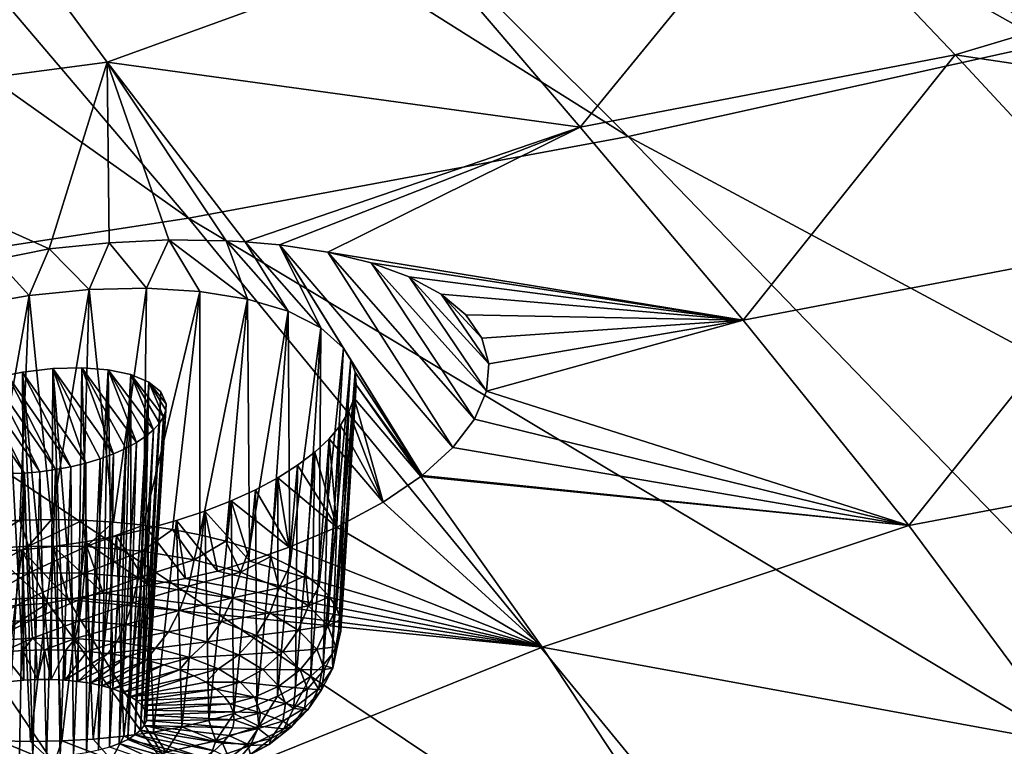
# Model space of a CAD drawing. Header units: metres. Extents: x -90 to 304, y -90 to 74.
# Tile 401 of 570: x 253.06 to 257.76, y 9.24 to 12.71. Entities that reach past the tile are written whole.
import ezdxf

# ---------------------------------------------------------------- set-up
doc = ezdxf.new("R2010")
doc.units = ezdxf.units.M
doc.layers.add('solid_21662050_350', color=7, linetype='CONTINUOUS')

msp = doc.modelspace()

# ---------------------------------------------------------------- linework, layer by layer
at = {"layer": 'solid_21662050_350'}
for points in [[(253.886826, 16.114904, 203.495255), (252.34996, 15.760804, 204.479797), (257.97229, 12.600593, 209.167343)], [(253.886826, 16.114904, 203.495255), (257.97229, 12.600593, 209.167343), (259.869965, 13.095754, 207.790588)], [(252.34996, 15.760804, 204.479797), (250.73468, 15.449389, 205.345795), (255.967346, 12.15664, 210.401871)], [(252.34996, 15.760804, 204.479797), (255.967346, 12.15664, 210.401871), (257.97229, 12.600593, 209.167343)], [(250.73468, 15.449389, 205.345795), (249.0513, 15.182641, 206.087708), (253.867126, 11.766549, 211.486786)], [(250.73468, 15.449389, 205.345795), (253.867126, 11.766549, 211.486786), (255.967346, 12.15664, 210.401871)], [(249.0513, 15.182641, 206.087708), (251.684235, 11.43265, 212.415634), (253.867126, 11.766549, 211.486786)], [(255.737411, 12.200445, 141.045944), (255.000168, 13.063141, 138.802139), (256.718719, 13.399157, 138.809601)], [(255.737411, 12.200445, 141.045944), (256.718719, 13.399157, 138.809601), (257.528564, 12.545456, 141.010818)], [(257.528564, 12.545456, 141.010818), (256.718719, 13.399157, 138.809601), (259.197968, 13.046547, 140.668777)], [(251.732727, 12.279806, 139.36142), (252.881195, 13.315686, 137.283539), (253.479462, 12.510423, 139.462677)], [(253.479462, 12.510423, 139.462677), (252.881195, 13.315686, 137.283539), (255.000168, 13.063141, 138.802139)], [(253.479462, 12.510423, 139.462677), (255.000168, 13.063141, 138.802139), (255.737411, 12.200445, 141.045944)], [(257.528564, 12.545456, 141.010818), (259.197968, 13.046547, 140.668777), (260.100494, 12.161106, 142.860413)], [(257.97229, 12.600593, 209.167343), (255.967346, 12.15664, 210.401871), (262.228973, 8.797293, 214.491684)], [(253.202591, 11.619217, 141.441406), (251.732727, 12.279806, 139.36142), (253.479462, 12.510423, 139.462677)], [(253.488953, 11.648606, 141.471252), (253.202591, 11.619217, 141.441406), (253.479462, 12.510423, 139.462677)], [(254.137848, 11.653613, 141.68457), (253.479462, 12.510423, 139.462677), (255.737411, 12.200445, 141.045944)], [(254.046829, 11.658602, 141.641449), (253.479462, 12.510423, 139.462677), (254.137848, 11.653613, 141.68457)], [(253.773087, 11.661889, 141.538757), (253.488953, 11.648606, 141.471252), (253.479462, 12.510423, 139.462677)], [(254.046829, 11.658602, 141.641449), (253.773087, 11.661889, 141.538757), (253.479462, 12.510423, 139.462677)], [(256.516327, 11.279818, 143.346588), (255.737411, 12.200445, 141.045944), (257.528564, 12.545456, 141.010818)], [(256.516327, 11.279818, 143.346588), (257.528564, 12.545456, 141.010818), (258.376099, 11.634546, 143.270676)], [(258.376099, 11.634546, 143.270676), (257.528564, 12.545456, 141.010818), (260.100494, 12.161106, 142.860413)], [(253.202591, 11.619217, 141.441406), (252.949051, 11.56941, 141.471588), (251.732727, 12.279806, 139.36142)], [(254.302231, 11.638961, 141.775299), (254.137848, 11.653613, 141.68457), (255.737411, 12.200445, 141.045944)], [(254.532928, 11.603751, 141.935638), (254.302231, 11.638961, 141.775299), (255.737411, 12.200445, 141.045944)], [(254.532928, 11.603751, 141.935638), (255.737411, 12.200445, 141.045944), (256.516327, 11.279818, 143.346588)], [(255.967346, 12.15664, 210.401871), (253.867126, 11.766549, 211.486786), (259.744659, 8.252371, 216.006927)], [(255.967346, 12.15664, 210.401871), (259.744659, 8.252371, 216.006927), (262.228973, 8.797293, 214.491684)], [(253.867126, 11.766549, 211.486786), (251.684235, 11.43265, 212.415634), (257.144318, 7.773628, 217.338348)], [(253.867126, 11.766549, 211.486786), (257.144318, 7.773628, 217.338348), (259.744659, 8.252371, 216.006927)], [(253.666855, 11.431891, 142.028763), (253.488953, 11.648606, 141.471252), (253.773087, 11.661889, 141.538757)], [(253.921707, 11.416192, 142.150131), (253.666855, 11.431891, 142.028763), (253.773087, 11.661889, 141.538757)], [(254.148911, 11.37916, 142.310638), (253.773087, 11.661889, 141.538757), (254.046829, 11.658602, 141.641449)], [(253.921707, 11.416192, 142.150131), (253.773087, 11.661889, 141.538757), (254.148911, 11.37916, 142.310638)], [(253.106018, 11.39733, 141.922241), (252.949051, 11.56941, 141.471588), (253.202591, 11.619217, 141.441406)], [(253.106018, 11.39733, 141.922241), (253.202591, 11.619217, 141.441406), (253.393417, 11.425713, 141.951721)], [(253.393417, 11.425713, 141.951721), (253.202591, 11.619217, 141.441406), (253.488953, 11.648606, 141.471252)], [(253.393417, 11.425713, 141.951721), (253.488953, 11.648606, 141.471252), (253.666855, 11.431891, 142.028763)], [(254.343185, 11.321374, 142.506439), (254.046829, 11.658602, 141.641449), (254.137848, 11.653613, 141.68457)], [(254.148911, 11.37916, 142.310638), (254.046829, 11.658602, 141.641449), (254.343185, 11.321374, 142.506439)], [(254.498657, 11.243313, 142.733932), (254.137848, 11.653613, 141.68457), (254.302231, 11.638961, 141.775299)], [(254.343185, 11.321374, 142.506439), (254.137848, 11.653613, 141.68457), (254.498657, 11.243313, 142.733932)], [(255.129593, 10.670822, 144.21077), (254.302231, 11.638961, 141.775299), (254.532928, 11.603751, 141.935638)], [(254.983673, 10.537791, 144.457779), (254.302231, 11.638961, 141.775299), (255.129593, 10.670822, 144.21077)], [(254.643112, 11.09035, 143.123962), (254.302231, 11.638961, 141.775299), (254.983673, 10.537791, 144.457779)], [(254.608215, 11.145733, 142.988785), (254.302231, 11.638961, 141.775299), (254.643112, 11.09035, 143.123962)], [(254.498657, 11.243313, 142.733932), (254.302231, 11.638961, 141.775299), (254.608215, 11.145733, 142.988785)], [(257.307343, 10.298763, 145.712814), (256.516327, 11.279818, 143.346588), (258.376099, 11.634546, 143.270676)], [(257.307343, 10.298763, 145.712814), (258.376099, 11.634546, 143.270676), (259.232422, 10.663873, 145.597839)], [(252.814026, 11.346579, 141.944733), (252.949051, 11.56941, 141.471588), (253.106018, 11.39733, 141.922241)], [(254.740005, 11.552729, 142.122818), (254.532928, 11.603751, 141.935638), (256.516327, 11.279818, 143.346588)], [(255.23259, 10.806422, 143.945389), (254.532928, 11.603751, 141.935638), (254.740005, 11.552729, 142.122818)], [(255.129593, 10.670822, 144.21077), (254.532928, 11.603751, 141.935638), (255.23259, 10.806422, 143.945389)], [(254.921844, 11.485688, 142.336227), (254.740005, 11.552729, 142.122818), (256.516327, 11.279818, 143.346588)], [(255.290283, 10.940434, 143.669266), (254.740005, 11.552729, 142.122818), (254.921844, 11.485688, 142.336227)], [(255.23259, 10.806422, 143.945389), (254.740005, 11.552729, 142.122818), (255.290283, 10.940434, 143.669266)], [(255.073196, 11.403143, 142.572617), (254.921844, 11.485688, 142.336227), (256.516327, 11.279818, 143.346588)], [(255.302139, 11.07043, 143.386856), (254.921844, 11.485688, 142.336227), (255.073196, 11.403143, 142.572617)], [(255.290283, 10.940434, 143.669266), (254.921844, 11.485688, 142.336227), (255.302139, 11.07043, 143.386856)], [(251.684235, 11.43265, 212.415634), (249.431732, 11.156934, 213.182861), (254.443253, 7.363879, 218.478119)], [(251.684235, 11.43265, 212.415634), (254.443253, 7.363879, 218.478119), (257.144318, 7.773628, 217.338348)], [(253.393417, 11.425713, 141.951721), (253.666855, 11.431891, 142.028763), (253.509155, 10.315209, 141.621536)], [(253.666855, 11.431891, 142.028763), (253.652664, 10.300604, 141.662918), (253.509155, 10.315209, 141.621536)], [(253.921707, 11.416192, 142.150131), (253.652664, 10.300604, 141.662918), (253.666855, 11.431891, 142.028763)], [(252.814026, 11.346579, 141.944733), (253.106018, 11.39733, 141.922241), (252.913391, 10.316243, 141.599686)], [(253.106018, 11.39733, 141.922241), (253.062332, 10.324662, 141.583328), (252.913391, 10.316243, 141.599686)], [(253.106018, 11.39733, 141.922241), (253.212357, 10.327305, 141.581528), (253.062332, 10.324662, 141.583328)], [(253.106018, 11.39733, 141.922241), (253.393417, 11.425713, 141.951721), (253.212357, 10.327305, 141.581528)], [(253.393417, 11.425713, 141.951721), (253.361847, 10.324142, 141.594315), (253.212357, 10.327305, 141.581528)], [(253.393417, 11.425713, 141.951721), (253.509155, 10.315209, 141.621536), (253.361847, 10.324142, 141.594315)], [(253.921707, 11.416192, 142.150131), (253.790802, 10.280485, 141.717987), (253.652664, 10.300604, 141.662918)], [(253.921707, 11.416192, 142.150131), (253.922058, 10.255075, 141.786148), (253.790802, 10.280485, 141.717987)], [(253.921707, 11.416192, 142.150131), (254.148911, 11.37916, 142.310638), (253.922058, 10.255075, 141.786148)], [(254.148911, 11.37916, 142.310638), (254.044983, 10.22465, 141.866653), (253.922058, 10.255075, 141.786148)], [(254.148911, 11.37916, 142.310638), (254.158249, 10.189545, 141.958633), (254.044983, 10.22465, 141.866653)], [(254.148911, 11.37916, 142.310638), (254.343185, 11.321374, 142.506439), (254.158249, 10.189545, 141.958633)], [(255.190887, 11.304762, 142.831436), (255.073196, 11.403143, 142.572617), (256.516327, 11.279818, 143.346588)], [(255.268463, 11.193055, 143.10495), (255.073196, 11.403143, 142.572617), (255.190887, 11.304762, 142.831436)], [(255.302139, 11.07043, 143.386856), (255.073196, 11.403143, 142.572617), (255.268463, 11.193055, 143.10495)], [(254.343185, 11.321374, 142.506439), (254.26062, 10.150145, 142.06105), (254.158249, 10.189545, 141.958633)], [(254.343185, 11.321374, 142.506439), (254.350937, 10.106879, 142.172806), (254.26062, 10.150145, 142.06105)], [(254.343185, 11.321374, 142.506439), (254.498657, 11.243313, 142.733932), (254.350937, 10.106879, 142.172806)], [(255.268463, 11.193055, 143.10495), (255.190887, 11.304762, 142.831436), (256.516327, 11.279818, 143.346588)], [(254.498657, 11.243313, 142.733932), (254.428253, 10.060224, 142.292664), (254.350937, 10.106879, 142.172806)], [(254.498657, 11.243313, 142.733932), (254.491699, 10.01069, 142.419312), (254.428253, 10.060224, 142.292664)], [(254.498657, 11.243313, 142.733932), (254.608215, 11.145733, 142.988785), (254.491699, 10.01069, 142.419312)], [(255.302139, 11.07043, 143.386856), (255.268463, 11.193055, 143.10495), (256.516327, 11.279818, 143.346588)], [(255.290283, 10.940434, 143.669266), (256.516327, 11.279818, 143.346588), (257.307343, 10.298763, 145.712814)], [(255.290283, 10.940434, 143.669266), (255.302139, 11.07043, 143.386856), (256.516327, 11.279818, 143.346588)], [(249.431732, 11.156934, 213.182861), (251.657394, 7.025534, 219.419571), (254.443253, 7.363879, 218.478119)], [(254.608215, 11.145733, 142.988785), (254.540573, 9.958819, 142.551376), (254.491699, 10.01069, 142.419312)], [(254.608215, 11.145733, 142.988785), (254.643112, 11.09035, 143.123962), (254.540573, 9.958819, 142.551376)], [(253.21991, 11.04891, 142.759537), (253.338882, 9.554564, 142.310562), (253.357681, 11.052392, 142.794952)], [(253.21991, 11.04891, 142.759537), (253.357681, 11.052392, 142.794952), (253.509384, 10.641051, 143.775864)], [(253.357681, 11.052392, 142.794952), (253.338882, 9.554564, 142.310562), (253.398758, 9.545502, 142.335297)], [(253.483597, 11.042257, 142.857834), (253.357681, 11.052392, 142.794952), (253.398758, 9.545502, 142.335297)], [(253.619186, 10.695013, 143.687164), (253.357681, 11.052392, 142.794952), (253.483597, 11.042257, 142.857834)], [(253.56749, 10.667005, 143.734741), (253.357681, 11.052392, 142.794952), (253.619186, 10.695013, 143.687164)], [(253.509384, 10.641051, 143.775864), (253.357681, 11.052392, 142.794952), (253.56749, 10.667005, 143.734741)], [(254.643112, 11.09035, 143.123962), (254.574356, 9.905181, 142.687393), (254.540573, 9.958819, 142.551376)], [(254.643112, 11.09035, 143.123962), (254.663406, 11.03159, 143.261642), (254.574356, 9.905181, 142.687393)], [(254.643112, 11.09035, 143.123962), (254.983673, 10.537791, 144.457779), (254.663406, 11.03159, 143.261642)], [(253.002426, 11.017348, 142.763992), (253.232269, 10.565617, 143.86412), (252.931717, 11.000019, 142.781906)], [(253.074982, 11.031386, 142.754364), (253.002426, 11.017348, 142.763992), (253.081055, 9.560019, 142.288513)], [(253.074982, 11.031386, 142.754364), (253.306076, 10.579567, 143.854324), (253.002426, 11.017348, 142.763992)], [(253.002426, 11.017348, 142.763992), (253.017548, 9.553567, 142.302689), (253.081055, 9.560019, 142.288513)], [(253.002426, 11.017348, 142.763992), (253.306076, 10.579567, 143.854324), (253.232269, 10.565617, 143.86412)], [(253.21991, 11.04891, 142.759537), (253.074982, 11.031386, 142.754364), (253.211456, 9.563578, 142.283783)], [(253.21991, 11.04891, 142.759537), (253.37767, 10.596992, 143.836121), (253.074982, 11.031386, 142.754364)], [(253.074982, 11.031386, 142.754364), (253.081055, 9.560019, 142.288513), (253.146088, 9.563375, 142.282181)], [(253.074982, 11.031386, 142.754364), (253.146088, 9.563375, 142.282181), (253.211456, 9.563578, 142.283783)], [(253.074982, 11.031386, 142.754364), (253.37767, 10.596992, 143.836121), (253.306076, 10.579567, 143.854324)], [(253.21991, 11.04891, 142.759537), (253.211456, 9.563578, 142.283783), (253.276093, 9.560624, 142.293304)], [(253.21991, 11.04891, 142.759537), (253.276093, 9.560624, 142.293304), (253.338882, 9.554564, 142.310562)], [(253.21991, 11.04891, 142.759537), (253.509384, 10.641051, 143.775864), (253.44577, 10.617588, 143.80983)], [(253.21991, 11.04891, 142.759537), (253.44577, 10.617588, 143.80983), (253.37767, 10.596992, 143.836121)], [(253.483597, 11.042257, 142.857834), (253.398758, 9.545502, 142.335297), (253.454681, 9.533591, 142.367065)], [(253.483597, 11.042257, 142.857834), (253.454681, 9.533591, 142.367065), (253.505676, 9.519041, 142.405319)], [(253.591568, 11.019103, 142.944656), (253.483597, 11.042257, 142.857834), (253.505676, 9.519041, 142.405319)], [(253.700394, 10.755432, 143.575577), (253.483597, 11.042257, 142.857834), (253.591568, 11.019103, 142.944656)], [(253.663727, 10.724654, 143.633804), (253.483597, 11.042257, 142.857834), (253.700394, 10.755432, 143.575577)], [(253.619186, 10.695013, 143.687164), (253.483597, 11.042257, 142.857834), (253.663727, 10.724654, 143.633804)], [(253.591568, 11.019103, 142.944656), (253.505676, 9.519041, 142.405319), (253.550919, 9.50209, 142.449417)], [(253.591568, 11.019103, 142.944656), (253.550919, 9.50209, 142.449417), (253.5896, 9.483038, 142.498596)], [(253.677094, 10.983591, 143.052277), (253.591568, 11.019103, 142.944656), (253.5896, 9.483038, 142.498596)], [(253.748184, 10.818443, 143.448074), (253.591568, 11.019103, 142.944656), (253.677094, 10.983591, 143.052277)], [(253.728683, 10.786859, 143.513336), (253.591568, 11.019103, 142.944656), (253.748184, 10.818443, 143.448074)], [(253.700394, 10.755432, 143.575577), (253.591568, 11.019103, 142.944656), (253.728683, 10.786859, 143.513336)], [(254.663406, 11.03159, 143.261642), (254.592682, 9.850362, 142.825882), (254.574356, 9.905181, 142.687393)], [(254.663406, 11.03159, 143.261642), (254.66864, 10.970249, 143.399979), (254.592682, 9.850362, 142.825882)], [(254.663406, 11.03159, 143.261642), (254.983673, 10.537791, 144.457779), (254.66864, 10.970249, 143.399979)], [(252.864288, 10.979714, 142.807816), (253.084335, 10.548949, 143.858505), (252.801285, 10.956769, 142.841293)], [(252.801285, 10.956769, 142.841293), (253.084335, 10.548949, 143.858505), (252.943848, 10.547194, 143.821487)], [(252.931717, 11.000019, 142.781906), (253.157837, 10.555383, 143.865448), (252.864288, 10.979714, 142.807816)], [(252.864288, 10.979714, 142.807816), (253.157837, 10.555383, 143.865448), (253.084335, 10.548949, 143.858505)], [(252.931717, 11.000019, 142.781906), (253.232269, 10.565617, 143.86412), (253.157837, 10.555383, 143.865448)], [(253.677094, 10.983591, 143.052277), (253.5896, 9.483038, 142.498596), (253.621063, 9.462208, 142.552017)], [(253.677094, 10.983591, 143.052277), (253.621063, 9.462208, 142.552017), (253.644775, 9.439955, 142.608749)], [(253.735092, 10.936529, 143.177124), (253.677094, 10.983591, 143.052277), (253.644775, 9.439955, 142.608749)], [(253.759872, 10.880123, 143.312424), (253.677094, 10.983591, 143.052277), (253.735092, 10.936529, 143.177124)], [(253.758621, 10.849689, 143.380768), (253.677094, 10.983591, 143.052277), (253.759872, 10.880123, 143.312424)], [(253.748184, 10.818443, 143.448074), (253.677094, 10.983591, 143.052277), (253.758621, 10.849689, 143.380768)], [(254.66864, 10.970249, 143.399979), (254.595322, 9.794963, 142.965332), (254.592682, 9.850362, 142.825882)], [(254.66864, 10.970249, 143.399979), (254.658722, 10.907043, 143.53743), (254.595322, 9.794963, 142.965332)], [(254.66864, 10.970249, 143.399979), (254.977081, 10.532655, 144.467041), (254.658722, 10.907043, 143.53743)], [(254.66864, 10.970249, 143.399979), (254.983673, 10.537791, 144.457779), (254.977081, 10.532655, 144.467041)], [(253.735092, 10.936529, 143.177124), (253.644775, 9.439955, 142.608749), (253.660339, 9.416662, 142.667847)], [(253.759872, 10.880123, 143.312424), (253.735092, 10.936529, 143.177124), (253.660339, 9.416662, 142.667847)], [(255.23259, 10.806422, 143.945389), (255.290283, 10.940434, 143.669266), (257.307343, 10.298763, 145.712814)], [(253.759872, 10.880123, 143.312424), (253.660339, 9.416662, 142.667847), (253.667465, 9.392718, 142.728317)], [(253.758621, 10.849689, 143.380768), (253.759872, 10.880123, 143.312424), (253.667465, 9.392718, 142.728317)], [(254.658722, 10.907043, 143.53743), (254.582275, 9.739592, 143.104187), (254.595322, 9.794963, 142.965332)], [(254.658722, 10.907043, 143.53743), (254.633667, 10.842607, 143.672729), (254.582275, 9.739592, 143.104187)], [(254.658722, 10.907043, 143.53743), (254.797592, 10.410409, 144.681229), (254.633667, 10.842607, 143.672729)], [(254.658722, 10.907043, 143.53743), (254.977081, 10.532655, 144.467041), (254.797592, 10.410409, 144.681229)], [(253.748184, 10.818443, 143.448074), (253.666046, 9.368553, 142.789063), (253.656113, 9.344561, 142.849091)], [(253.728683, 10.786859, 143.513336), (253.748184, 10.818443, 143.448074), (253.656113, 9.344561, 142.849091)], [(253.758621, 10.849689, 143.380768), (253.667465, 9.392718, 142.728317), (253.666046, 9.368553, 142.789063)], [(253.748184, 10.818443, 143.448074), (253.758621, 10.849689, 143.380768), (253.666046, 9.368553, 142.789063)], [(254.633667, 10.842607, 143.672729), (254.553665, 9.684855, 143.240952), (254.582275, 9.739592, 143.104187)], [(254.633667, 10.842607, 143.672729), (254.593704, 10.777647, 143.804474), (254.553665, 9.684855, 143.240952)], [(254.633667, 10.842607, 143.672729), (254.797592, 10.410409, 144.681229), (254.593704, 10.777647, 143.804474)], [(253.728683, 10.786859, 143.513336), (253.656113, 9.344561, 142.849091), (253.637833, 9.32116, 142.907364)], [(253.700394, 10.755432, 143.575577), (253.728683, 10.786859, 143.513336), (253.637833, 9.32116, 142.907364)], [(254.593704, 10.777647, 143.804474), (254.509827, 9.631351, 143.37413), (254.553665, 9.684855, 143.240952)], [(254.593704, 10.777647, 143.804474), (254.539169, 10.712859, 143.931351), (254.509827, 9.631351, 143.37413)], [(254.593704, 10.777647, 143.804474), (254.797592, 10.410409, 144.681229), (254.539169, 10.712859, 143.931351)], [(255.129593, 10.670822, 144.21077), (255.23259, 10.806422, 143.945389), (257.307343, 10.298763, 145.712814)], [(253.663727, 10.724654, 143.633804), (253.611496, 9.298753, 142.962875), (253.577576, 9.277717, 143.014694)], [(253.619186, 10.695013, 143.687164), (253.663727, 10.724654, 143.633804), (253.577576, 9.277717, 143.014694)], [(253.700394, 10.755432, 143.575577), (253.637833, 9.32116, 142.907364), (253.611496, 9.298753, 142.962875)], [(253.663727, 10.724654, 143.633804), (253.700394, 10.755432, 143.575577), (253.611496, 9.298753, 142.962875)], [(253.619186, 10.695013, 143.687164), (253.577576, 9.277717, 143.014694), (253.536667, 9.258421, 143.061905)], [(253.56749, 10.667005, 143.734741), (253.619186, 10.695013, 143.687164), (253.536667, 9.258421, 143.061905)], [(254.539169, 10.712859, 143.931351), (254.451218, 9.579667, 143.502243), (254.509827, 9.631351, 143.37413)], [(254.539169, 10.712859, 143.931351), (254.470566, 10.64895, 144.052078), (254.451218, 9.579667, 143.502243)], [(254.539169, 10.712859, 143.931351), (254.575058, 10.291613, 144.876373), (254.470566, 10.64895, 144.052078)], [(254.539169, 10.712859, 143.931351), (254.797592, 10.410409, 144.681229), (254.575058, 10.291613, 144.876373)], [(253.509384, 10.641051, 143.775864), (253.489426, 9.241182, 143.103745), (253.436691, 9.226308, 143.139465)], [(253.44577, 10.617588, 143.80983), (253.509384, 10.641051, 143.775864), (253.436691, 9.226308, 143.139465)], [(253.56749, 10.667005, 143.734741), (253.536667, 9.258421, 143.061905), (253.489426, 9.241182, 143.103745)], [(253.509384, 10.641051, 143.775864), (253.56749, 10.667005, 143.734741), (253.489426, 9.241182, 143.103745)], [(254.470566, 10.64895, 144.052078), (254.378494, 9.530369, 143.623901), (254.451218, 9.579667, 143.502243)], [(254.470566, 10.64895, 144.052078), (254.38855, 10.586633, 144.16539), (254.378494, 9.530369, 143.623901)], [(254.470566, 10.64895, 144.052078), (254.575058, 10.291613, 144.876373), (254.38855, 10.586633, 144.16539)], [(254.983673, 10.537791, 144.457779), (255.129593, 10.670822, 144.21077), (257.307343, 10.298763, 145.712814)], [(258.080933, 9.254786, 148.153381), (257.307343, 10.298763, 145.712814), (259.232422, 10.663873, 145.597839)], [(253.306076, 10.579567, 143.854324), (253.37767, 10.596992, 143.836121), (253.31842, 9.20461, 143.190216)], [(253.37767, 10.596992, 143.836121), (253.379364, 9.214047, 143.168457), (253.31842, 9.20461, 143.190216)], [(253.37767, 10.596992, 143.836121), (253.44577, 10.617588, 143.80983), (253.379364, 9.214047, 143.168457)], [(253.44577, 10.617588, 143.80983), (253.436691, 9.226308, 143.139465), (253.379364, 9.214047, 143.168457)], [(254.38855, 10.586633, 144.16539), (254.29245, 9.483997, 143.737778), (254.378494, 9.530369, 143.623901)], [(254.38855, 10.586633, 144.16539), (254.293915, 10.526587, 144.270126), (254.29245, 9.483997, 143.737778)], [(254.38855, 10.586633, 144.16539), (254.575058, 10.291613, 144.876373), (254.293915, 10.526587, 144.270126)], [(253.084335, 10.548949, 143.858505), (252.99707, 9.203612, 143.182343), (252.943848, 10.547194, 143.821487)], [(253.084335, 10.548949, 143.858505), (253.05986, 9.197553, 143.199615), (252.99707, 9.203612, 143.182343)], [(253.084335, 10.548949, 143.858505), (253.124512, 9.194599, 143.209137), (253.05986, 9.197553, 143.199615)], [(253.084335, 10.548949, 143.858505), (253.157837, 10.555383, 143.865448), (253.124512, 9.194599, 143.209137)], [(253.157837, 10.555383, 143.865448), (253.18988, 9.194801, 143.210739), (253.124512, 9.194599, 143.209137)], [(253.157837, 10.555383, 143.865448), (253.232269, 10.565617, 143.86412), (253.18988, 9.194801, 143.210739)], [(253.232269, 10.565617, 143.86412), (253.254898, 9.198158, 143.204391), (253.18988, 9.194801, 143.210739)], [(253.232269, 10.565617, 143.86412), (253.306076, 10.579567, 143.854324), (253.254898, 9.198158, 143.204391)], [(253.306076, 10.579567, 143.854324), (253.31842, 9.20461, 143.190216), (253.254898, 9.198158, 143.204391)], [(254.977081, 10.532655, 144.467041), (254.983673, 10.537791, 144.457779), (257.307343, 10.298763, 145.712814)], [(254.293915, 10.526587, 144.270126), (254.348709, 10.195477, 145.022125), (254.187668, 10.469506, 144.365143)], [(254.293915, 10.526587, 144.270126), (254.187668, 10.469506, 144.365143), (254.194031, 9.44106, 143.842606)], [(254.293915, 10.526587, 144.270126), (254.194031, 9.44106, 143.842606), (254.29245, 9.483997, 143.737778)], [(254.293915, 10.526587, 144.270126), (254.575058, 10.291613, 144.876373), (254.348709, 10.195477, 145.022125)], [(254.797592, 10.410409, 144.681229), (254.977081, 10.532655, 144.467041), (255.555847, 9.718483, 146.419418)], [(255.555847, 9.718483, 146.419418), (254.977081, 10.532655, 144.467041), (257.307343, 10.298763, 145.712814)], [(254.187668, 10.469506, 144.365143), (254.348709, 10.195477, 145.022125), (254.070831, 10.415988, 144.449493)], [(254.187668, 10.469506, 144.365143), (254.070831, 10.415988, 144.449493), (254.084305, 9.402027, 143.937241)], [(254.187668, 10.469506, 144.365143), (254.084305, 9.402027, 143.937241), (254.194031, 9.44106, 143.842606)], [(254.070831, 10.415988, 144.449493), (254.15947, 10.12804, 145.116608), (253.944656, 10.366643, 144.522278)], [(254.070831, 10.415988, 144.449493), (253.944656, 10.366643, 144.522278), (253.964493, 9.367327, 144.02066)], [(254.070831, 10.415988, 144.449493), (253.964493, 9.367327, 144.02066), (254.084305, 9.402027, 143.937241)], [(254.070831, 10.415988, 144.449493), (254.348709, 10.195477, 145.022125), (254.15947, 10.12804, 145.116608)], [(254.575058, 10.291613, 144.876373), (254.797592, 10.410409, 144.681229), (255.555847, 9.718483, 146.419418)], [(253.944656, 10.366643, 144.522278), (254.005081, 10.08065, 145.177536), (253.810425, 10.321993, 144.582733)], [(253.944656, 10.366643, 144.522278), (253.810425, 10.321993, 144.582733), (253.835876, 9.337339, 144.091949)], [(253.944656, 10.366643, 144.522278), (253.835876, 9.337339, 144.091949), (253.964493, 9.367327, 144.02066)], [(253.944656, 10.366643, 144.522278), (254.15947, 10.12804, 145.116608), (254.005081, 10.08065, 145.177536)], [(252.82901, 10.18337, 141.593704), (252.913391, 10.316243, 141.599686), (253.062332, 10.324662, 141.583328)], [(253.102371, 10.200841, 141.558594), (252.82901, 10.18337, 141.593704), (253.062332, 10.324662, 141.583328)], [(253.102371, 10.200841, 141.558594), (253.062332, 10.324662, 141.583328), (253.212357, 10.327305, 141.581528)], [(253.102371, 10.200841, 141.558594), (253.212357, 10.327305, 141.581528), (253.361847, 10.324142, 141.594315)], [(253.378113, 10.198359, 141.573746), (253.102371, 10.200841, 141.558594), (253.361847, 10.324142, 141.594315)], [(253.378113, 10.198359, 141.573746), (253.361847, 10.324142, 141.594315), (253.509155, 10.315209, 141.621536)], [(253.378113, 10.198359, 141.573746), (253.509155, 10.315209, 141.621536), (253.652664, 10.300604, 141.662918)], [(253.378113, 10.198359, 141.573746), (253.652664, 10.300604, 141.662918), (253.64563, 10.176017, 141.638596)], [(253.64563, 10.176017, 141.638596), (253.652664, 10.300604, 141.662918), (253.790802, 10.280485, 141.717987)], [(253.810425, 10.321993, 144.582733), (253.853119, 10.04616, 145.211075), (253.669571, 10.282511, 144.630203)], [(253.810425, 10.321993, 144.582733), (253.669571, 10.282511, 144.630203), (253.69989, 9.312392, 144.150299)], [(253.810425, 10.321993, 144.582733), (253.69989, 9.312392, 144.150299), (253.835876, 9.337339, 144.091949)], [(253.810425, 10.321993, 144.582733), (254.005081, 10.08065, 145.177536), (253.853119, 10.04616, 145.211075)], [(255.555847, 9.718483, 146.419418), (257.307343, 10.298763, 145.712814), (258.080933, 9.254786, 148.153381)], [(253.669571, 10.282511, 144.630203), (253.676254, 10.014528, 145.231796), (253.523529, 10.248605, 144.664246)], [(253.669571, 10.282511, 144.630203), (253.523529, 10.248605, 144.664246), (253.558029, 9.29276, 144.195099)], [(253.669571, 10.282511, 144.630203), (253.558029, 9.29276, 144.195099), (253.69989, 9.312392, 144.150299)], [(253.894638, 10.134676, 141.750641), (253.64563, 10.176017, 141.638596), (253.790802, 10.280485, 141.717987)], [(253.669571, 10.282511, 144.630203), (253.853119, 10.04616, 145.211075), (253.676254, 10.014528, 145.231796)], [(253.894638, 10.134676, 141.750641), (253.790802, 10.280485, 141.717987), (253.922058, 10.255075, 141.786148)], [(253.894638, 10.134676, 141.750641), (253.922058, 10.255075, 141.786148), (254.044983, 10.22465, 141.866653)], [(254.348709, 10.195477, 145.022125), (254.575058, 10.291613, 144.876373), (255.555847, 9.718483, 146.419418)], [(253.373856, 10.22061, 144.684479), (253.459213, 9.975074, 145.259598), (253.222443, 10.19883, 144.69072)], [(253.373856, 10.22061, 144.684479), (253.222443, 10.19883, 144.69072), (253.262894, 9.270238, 144.242218)], [(253.373856, 10.22061, 144.684479), (253.262894, 9.270238, 144.242218), (253.411819, 9.278657, 144.225861)], [(253.523529, 10.248605, 144.664246), (253.676254, 10.014528, 145.231796), (253.373856, 10.22061, 144.684479)], [(253.523529, 10.248605, 144.664246), (253.373856, 10.22061, 144.684479), (253.411819, 9.278657, 144.225861)], [(253.373856, 10.22061, 144.684479), (253.676254, 10.014528, 145.231796), (253.459213, 9.975074, 145.259598)], [(253.523529, 10.248605, 144.664246), (253.411819, 9.278657, 144.225861), (253.558029, 9.29276, 144.195099)], [(254.11557, 10.075924, 141.905563), (253.894638, 10.134676, 141.750641), (254.044983, 10.22465, 141.866653)], [(254.11557, 10.075924, 141.905563), (254.044983, 10.22465, 141.866653), (254.158249, 10.189545, 141.958633)], [(252.843674, 10.056704, 141.601791), (252.82901, 10.18337, 141.593704), (253.102371, 10.200841, 141.558594)], [(252.843674, 10.056704, 141.601791), (253.102371, 10.200841, 141.558594), (253.106201, 10.073482, 141.568069)], [(252.922897, 10.17449, 144.661987), (253.195618, 9.927994, 145.292862), (252.900925, 9.905435, 145.264023)], [(253.071487, 10.183455, 144.683075), (253.195618, 9.927994, 145.292862), (252.922897, 10.17449, 144.661987)], [(253.071487, 10.183455, 144.683075), (252.922897, 10.17449, 144.661987), (252.963364, 9.270759, 144.231232)], [(253.071487, 10.183455, 144.683075), (252.963364, 9.270759, 144.231232), (253.112854, 9.267595, 144.244019)], [(253.222443, 10.19883, 144.69072), (253.292374, 9.944836, 145.281448), (253.071487, 10.183455, 144.683075)], [(253.222443, 10.19883, 144.69072), (253.071487, 10.183455, 144.683075), (253.112854, 9.267595, 144.244019)], [(253.071487, 10.183455, 144.683075), (253.292374, 9.944836, 145.281448), (253.195618, 9.927994, 145.292862)], [(253.106201, 10.073482, 141.568069), (253.102371, 10.200841, 141.558594), (253.378113, 10.198359, 141.573746)], [(253.106201, 10.073482, 141.568069), (253.378113, 10.198359, 141.573746), (253.370987, 10.071097, 141.582626)], [(253.222443, 10.19883, 144.69072), (253.112854, 9.267595, 144.244019), (253.262894, 9.270238, 144.242218)], [(253.222443, 10.19883, 144.69072), (253.459213, 9.975074, 145.259598), (253.292374, 9.944836, 145.281448)], [(253.370987, 10.071097, 141.582626), (253.378113, 10.198359, 141.573746), (253.64563, 10.176017, 141.638596)], [(253.370987, 10.071097, 141.582626), (253.64563, 10.176017, 141.638596), (253.627884, 10.049643, 141.644897)], [(253.627884, 10.049643, 141.644897), (253.64563, 10.176017, 141.638596), (253.894638, 10.134676, 141.750641)], [(254.11557, 10.075924, 141.905563), (254.158249, 10.189545, 141.958633), (254.26062, 10.150145, 142.06105)], [(254.15947, 10.12804, 145.116608), (254.348709, 10.195477, 145.022125), (255.555847, 9.718483, 146.419418)], [(253.86702, 10.009942, 141.752487), (253.627884, 10.049643, 141.644897), (253.894638, 10.134676, 141.750641)], [(253.86702, 10.009942, 141.752487), (253.894638, 10.134676, 141.750641), (254.11557, 10.075924, 141.905563)], [(254.005081, 10.08065, 145.177536), (254.15947, 10.12804, 145.116608), (255.555847, 9.718483, 146.419418)], [(254.299942, 10.002018, 142.097427), (254.11557, 10.075924, 141.905563), (254.26062, 10.150145, 142.06105)], [(254.299942, 10.002018, 142.097427), (254.26062, 10.150145, 142.06105), (254.350937, 10.106879, 142.172806)], [(252.843674, 10.056704, 141.601791), (253.106201, 10.073482, 141.568069), (252.864624, 9.936969, 141.641159)], [(253.106201, 10.073482, 141.568069), (253.110992, 9.952715, 141.609512), (252.864624, 9.936969, 141.641159)], [(253.106201, 10.073482, 141.568069), (253.370987, 10.071097, 141.582626), (253.110992, 9.952715, 141.609512)], [(253.370987, 10.071097, 141.582626), (253.359512, 9.950477, 141.623169), (253.110992, 9.952715, 141.609512)], [(253.370987, 10.071097, 141.582626), (253.627884, 10.049643, 141.644897), (253.359512, 9.950477, 141.623169)], [(253.853119, 10.04616, 145.211075), (254.005081, 10.08065, 145.177536), (255.555847, 9.718483, 146.419418)], [(253.86702, 10.009942, 141.752487), (254.11557, 10.075924, 141.905563), (254.079178, 9.953522, 141.901276)], [(254.079178, 9.953522, 141.901276), (254.11557, 10.075924, 141.905563), (254.299942, 10.002018, 142.097427)], [(254.299942, 10.002018, 142.097427), (254.350937, 10.106879, 142.172806), (254.428253, 10.060224, 142.292664)], [(253.359512, 9.950477, 141.623169), (253.627884, 10.049643, 141.644897), (253.600601, 9.930342, 141.68161)], [(253.86702, 10.009942, 141.752487), (253.600601, 9.930342, 141.68161), (253.627884, 10.049643, 141.644897)], [(253.676254, 10.014528, 145.231796), (253.853119, 10.04616, 145.211075), (255.555847, 9.718483, 146.419418)], [(254.440659, 9.9158, 142.318863), (254.299942, 10.002018, 142.097427), (254.428253, 10.060224, 142.292664)], [(254.440659, 9.9158, 142.318863), (254.428253, 10.060224, 142.292664), (254.491699, 10.01069, 142.419312)], [(253.459213, 9.975074, 145.259598), (255.555847, 9.718483, 146.419418), (253.292374, 9.944836, 145.281448)], [(253.459213, 9.975074, 145.259598), (253.676254, 10.014528, 145.231796), (255.555847, 9.718483, 146.419418)], [(253.86702, 10.009942, 141.752487), (253.825027, 9.893083, 141.782578), (253.600601, 9.930342, 141.68161)], [(253.86702, 10.009942, 141.752487), (254.079178, 9.953522, 141.901276), (253.825027, 9.893083, 141.782578)], [(254.079178, 9.953522, 141.901276), (254.299942, 10.002018, 142.097427), (254.256241, 9.882549, 142.085526)], [(254.256241, 9.882549, 142.085526), (254.299942, 10.002018, 142.097427), (254.440659, 9.9158, 142.318863)], [(254.440659, 9.9158, 142.318863), (254.491699, 10.01069, 142.419312), (254.540573, 9.958819, 142.551376)], [(251.756622, 9.008817, 147.004745), (253.195618, 9.927994, 145.292862), (253.849625, 9.031101, 147.458145)], [(251.756622, 9.008817, 147.004745), (252.900925, 9.905435, 145.264023), (253.195618, 9.927994, 145.292862)], [(252.864624, 9.936969, 141.641159), (253.110992, 9.952715, 141.609512), (252.890488, 9.831983, 141.709229)], [(253.110992, 9.952715, 141.609512), (253.11647, 9.846426, 141.680206), (252.890488, 9.831983, 141.709229)], [(253.110992, 9.952715, 141.609512), (253.359512, 9.950477, 141.623169), (253.11647, 9.846426, 141.680206)], [(253.359512, 9.950477, 141.623169), (253.344421, 9.844373, 141.692734), (253.11647, 9.846426, 141.680206)], [(253.195618, 9.927994, 145.292862), (253.292374, 9.944836, 145.281448), (253.849625, 9.031101, 147.458145)], [(253.292374, 9.944836, 145.281448), (255.555847, 9.718483, 146.419418), (253.849625, 9.031101, 147.458145)], [(253.359512, 9.950477, 141.623169), (253.600601, 9.930342, 141.68161), (253.344421, 9.844373, 141.692734)], [(253.344421, 9.844373, 141.692734), (253.600601, 9.930342, 141.68161), (253.565567, 9.825904, 141.746338)], [(253.825027, 9.893083, 141.782578), (253.565567, 9.825904, 141.746338), (253.600601, 9.930342, 141.68161)], [(254.079178, 9.953522, 141.901276), (254.024155, 9.840132, 141.922211), (253.825027, 9.893083, 141.782578)], [(254.079178, 9.953522, 141.901276), (254.256241, 9.882549, 142.085526), (254.024155, 9.840132, 141.922211)], [(254.532318, 9.820581, 142.561356), (254.440659, 9.9158, 142.318863), (254.540573, 9.958819, 142.551376)], [(254.532318, 9.820581, 142.561356), (254.540573, 9.958819, 142.551376), (254.574356, 9.905181, 142.687393)], [(253.825027, 9.893083, 141.782578), (253.771423, 9.791728, 141.838959), (253.565567, 9.825904, 141.746338)], [(253.825027, 9.893083, 141.782578), (254.024155, 9.840132, 141.922211), (253.771423, 9.791728, 141.838959)], [(254.256241, 9.882549, 142.085526), (254.190308, 9.773524, 142.095139), (254.024155, 9.840132, 141.922211)], [(254.256241, 9.882549, 142.085526), (254.391373, 9.799752, 142.298172), (254.190308, 9.773524, 142.095139)], [(254.256241, 9.882549, 142.085526), (254.440659, 9.9158, 142.318863), (254.391373, 9.799752, 142.298172)], [(254.391373, 9.799752, 142.298172), (254.440659, 9.9158, 142.318863), (254.532318, 9.820581, 142.561356)], [(254.532318, 9.820581, 142.561356), (254.574356, 9.905181, 142.687393), (254.592682, 9.850362, 142.825882)], [(252.890488, 9.831983, 141.709229), (253.11647, 9.846426, 141.680206), (252.919556, 9.748602, 141.801575)], [(253.11647, 9.846426, 141.680206), (253.122253, 9.761556, 141.775528), (252.919556, 9.748602, 141.801575)], [(253.11647, 9.846426, 141.680206), (253.344421, 9.844373, 141.692734), (253.122253, 9.761556, 141.775528)], [(253.344421, 9.844373, 141.692734), (253.326706, 9.759715, 141.786774), (253.122253, 9.761556, 141.775528)], [(253.344421, 9.844373, 141.692734), (253.565567, 9.825904, 141.746338), (253.326706, 9.759715, 141.786774)], [(254.024155, 9.840132, 141.922211), (253.954056, 9.743159, 141.967041), (253.771423, 9.791728, 141.838959)], [(254.024155, 9.840132, 141.922211), (254.190308, 9.773524, 142.095139), (253.954056, 9.743159, 141.967041)], [(254.571411, 9.720022, 142.815567), (254.532318, 9.820581, 142.561356), (254.592682, 9.850362, 142.825882)], [(254.571411, 9.720022, 142.815567), (254.592682, 9.850362, 142.825882), (254.595322, 9.794963, 142.965332)], [(253.326706, 9.759715, 141.786774), (253.565567, 9.825904, 141.746338), (253.525055, 9.74315, 141.834854)], [(253.771423, 9.791728, 141.838959), (253.525055, 9.74315, 141.834854), (253.565567, 9.825904, 141.746338)], [(253.771423, 9.791728, 141.838959), (253.709686, 9.712498, 141.917923), (253.525055, 9.74315, 141.834854)], [(253.771423, 9.791728, 141.838959), (253.954056, 9.743159, 141.967041), (253.709686, 9.712498, 141.917923)], [(254.391373, 9.799752, 142.298172), (254.317139, 9.695819, 142.294708), (254.190308, 9.773524, 142.095139)], [(254.391373, 9.799752, 142.298172), (254.479401, 9.708313, 142.531021), (254.317139, 9.695819, 142.294708)], [(254.391373, 9.799752, 142.298172), (254.532318, 9.820581, 142.561356), (254.479401, 9.708313, 142.531021)], [(254.479401, 9.708313, 142.531021), (254.532318, 9.820581, 142.561356), (254.571411, 9.720022, 142.815567)], [(254.571411, 9.720022, 142.815567), (254.595322, 9.794963, 142.965332), (254.582275, 9.739592, 143.104187)], [(252.919556, 9.748602, 141.801575), (253.122253, 9.761556, 141.775528), (252.975006, 9.694722, 141.906784)], [(253.122253, 9.761556, 141.775528), (253.07663, 9.701756, 141.892365), (252.975006, 9.694722, 141.906784)], [(253.122253, 9.761556, 141.775528), (253.179413, 9.704561, 141.888641), (253.07663, 9.701756, 141.892365)], [(253.122253, 9.761556, 141.775528), (253.326706, 9.759715, 141.786774), (253.179413, 9.704561, 141.888641)], [(253.326706, 9.759715, 141.786774), (253.282043, 9.703103, 141.895615), (253.179413, 9.704561, 141.888641)], [(253.326706, 9.759715, 141.786774), (253.383255, 9.6974, 141.913239), (253.282043, 9.703103, 141.895615)], [(253.326706, 9.759715, 141.786774), (253.525055, 9.74315, 141.834854), (253.383255, 9.6974, 141.913239)], [(253.383255, 9.6974, 141.913239), (253.525055, 9.74315, 141.834854), (253.48175, 9.687524, 141.941254)], [(253.525055, 9.74315, 141.834854), (253.709686, 9.712498, 141.917923), (253.48175, 9.687524, 141.941254)], [(253.954056, 9.743159, 141.967041), (253.873489, 9.668935, 142.032791), (253.709686, 9.712498, 141.917923)], [(253.954056, 9.743159, 141.967041), (254.106476, 9.682063, 142.125641), (253.873489, 9.668935, 142.032791)], [(254.190308, 9.773524, 142.095139), (254.106476, 9.682063, 142.125641), (253.954056, 9.743159, 141.967041)], [(254.190308, 9.773524, 142.095139), (254.317139, 9.695819, 142.294708), (254.106476, 9.682063, 142.125641)], [(254.556412, 9.617988, 143.071747), (254.582275, 9.739592, 143.104187), (254.553665, 9.684855, 143.240952)], [(254.556412, 9.617988, 143.071747), (254.571411, 9.720022, 142.815567), (254.582275, 9.739592, 143.104187)], [(253.081055, 9.560019, 142.288513), (252.975006, 9.694722, 141.906784), (253.07663, 9.701756, 141.892365)], [(253.081055, 9.560019, 142.288513), (253.017548, 9.553567, 142.302689), (252.975006, 9.694722, 141.906784)], [(253.146088, 9.563375, 142.282181), (253.07663, 9.701756, 141.892365), (253.179413, 9.704561, 141.888641)], [(253.146088, 9.563375, 142.282181), (253.081055, 9.560019, 142.288513), (253.07663, 9.701756, 141.892365)], [(253.211456, 9.563578, 142.283783), (253.146088, 9.563375, 142.282181), (253.179413, 9.704561, 141.888641)], [(253.211456, 9.563578, 142.283783), (253.179413, 9.704561, 141.888641), (253.282043, 9.703103, 141.895615)], [(253.276093, 9.560624, 142.293304), (253.211456, 9.563578, 142.283783), (253.282043, 9.703103, 141.895615)], [(253.276093, 9.560624, 142.293304), (253.282043, 9.703103, 141.895615), (253.383255, 9.6974, 141.913239)], [(253.276093, 9.560624, 142.293304), (253.383255, 9.6974, 141.913239), (253.48175, 9.687524, 141.941254)], [(253.338882, 9.554564, 142.310562), (253.276093, 9.560624, 142.293304), (253.48175, 9.687524, 141.941254)], [(253.338882, 9.554564, 142.310562), (253.48175, 9.687524, 141.941254), (253.576309, 9.673598, 141.97934)], [(253.709686, 9.712498, 141.917923), (253.576309, 9.673598, 141.97934), (253.48175, 9.687524, 141.941254)], [(253.709686, 9.712498, 141.917923), (253.665726, 9.655799, 142.027008), (253.576309, 9.673598, 141.97934)], [(253.709686, 9.712498, 141.917923), (253.873489, 9.668935, 142.032791), (253.665726, 9.655799, 142.027008)], [(253.849625, 9.031101, 147.458145), (255.555847, 9.718483, 146.419418), (256.121063, 8.86272, 148.420731)], [(254.317139, 9.695819, 142.294708), (254.222809, 9.610787, 142.308701), (254.106476, 9.682063, 142.125641)], [(254.317139, 9.695819, 142.294708), (254.39975, 9.610003, 142.513245), (254.222809, 9.610787, 142.308701)], [(254.479401, 9.708313, 142.531021), (254.39975, 9.610003, 142.513245), (254.317139, 9.695819, 142.294708)], [(254.479401, 9.708313, 142.531021), (254.516922, 9.611745, 142.775162), (254.39975, 9.610003, 142.513245)], [(254.479401, 9.708313, 142.531021), (254.571411, 9.720022, 142.815567), (254.516922, 9.611745, 142.775162)], [(254.516922, 9.611745, 142.775162), (254.571411, 9.720022, 142.815567), (254.556412, 9.617988, 143.071747)], [(256.121063, 8.86272, 148.420731), (255.555847, 9.718483, 146.419418), (258.080933, 9.254786, 148.153381)], [(253.398758, 9.545502, 142.335297), (253.338882, 9.554564, 142.310562), (253.576309, 9.673598, 141.97934)], [(253.398758, 9.545502, 142.335297), (253.576309, 9.673598, 141.97934), (253.665726, 9.655799, 142.027008)], [(253.454681, 9.533591, 142.367065), (253.398758, 9.545502, 142.335297), (253.665726, 9.655799, 142.027008)], [(253.454681, 9.533591, 142.367065), (253.665726, 9.655799, 142.027008), (253.748901, 9.634349, 142.083649)], [(253.873489, 9.668935, 142.032791), (253.748901, 9.634349, 142.083649), (253.665726, 9.655799, 142.027008)], [(253.873489, 9.668935, 142.032791), (253.824753, 9.609519, 142.14856), (253.748901, 9.634349, 142.083649)], [(253.873489, 9.668935, 142.032791), (254.010193, 9.614137, 142.175064), (253.824753, 9.609519, 142.14856)], [(254.106476, 9.682063, 142.125641), (254.010193, 9.614137, 142.175064), (253.873489, 9.668935, 142.032791)], [(254.106476, 9.682063, 142.125641), (254.222809, 9.610787, 142.308701), (254.010193, 9.614137, 142.175064)], [(254.556412, 9.617988, 143.071747), (254.553665, 9.684855, 143.240952), (254.509827, 9.631351, 143.37413)], [(253.505676, 9.519041, 142.405319), (253.454681, 9.533591, 142.367065), (253.748901, 9.634349, 142.083649)], [(253.505676, 9.519041, 142.405319), (253.748901, 9.634349, 142.083649), (253.824753, 9.609519, 142.14856)], [(253.550919, 9.50209, 142.449417), (253.505676, 9.519041, 142.405319), (253.824753, 9.609519, 142.14856)], [(253.550919, 9.50209, 142.449417), (253.824753, 9.609519, 142.14856), (253.892365, 9.581621, 142.220932)], [(254.010193, 9.614137, 142.175064), (253.892365, 9.581621, 142.220932), (253.824753, 9.609519, 142.14856)], [(254.010193, 9.614137, 142.175064), (253.950851, 9.551006, 142.299835), (253.892365, 9.581621, 142.220932)], [(254.010193, 9.614137, 142.175064), (254.114532, 9.55021, 142.339249), (253.950851, 9.551006, 142.299835)], [(254.222809, 9.610787, 142.308701), (254.114532, 9.55021, 142.339249), (254.010193, 9.614137, 142.175064)], [(254.222809, 9.610787, 142.308701), (254.298584, 9.532072, 142.509155), (254.114532, 9.55021, 142.339249)], [(254.39975, 9.610003, 142.513245), (254.298584, 9.532072, 142.509155), (254.222809, 9.610787, 142.308701)], [(254.39975, 9.610003, 142.513245), (254.434967, 9.519374, 142.742355), (254.298584, 9.532072, 142.509155)], [(254.516922, 9.611745, 142.775162), (254.434967, 9.519374, 142.742355), (254.39975, 9.610003, 142.513245)], [(254.516922, 9.611745, 142.775162), (254.502518, 9.513759, 143.021179), (254.434967, 9.519374, 142.742355)], [(254.4879, 9.518397, 143.320068), (254.509827, 9.631351, 143.37413), (254.451218, 9.579667, 143.502243)], [(254.4879, 9.518397, 143.320068), (254.556412, 9.617988, 143.071747), (254.509827, 9.631351, 143.37413)], [(254.502518, 9.513759, 143.021179), (254.556412, 9.617988, 143.071747), (254.4879, 9.518397, 143.320068)], [(254.516922, 9.611745, 142.775162), (254.556412, 9.617988, 143.071747), (254.502518, 9.513759, 143.021179)], [(253.5896, 9.483038, 142.498596), (253.550919, 9.50209, 142.449417), (253.892365, 9.581621, 142.220932)], [(253.5896, 9.483038, 142.498596), (253.892365, 9.581621, 142.220932), (253.950851, 9.551006, 142.299835)], [(253.5896, 9.483038, 142.498596), (253.950851, 9.551006, 142.299835), (253.999512, 9.518058, 142.384277)], [(254.114532, 9.55021, 142.339249), (253.999512, 9.518058, 142.384277), (253.950851, 9.551006, 142.299835)], [(254.114532, 9.55021, 142.339249), (254.182495, 9.479609, 142.519028), (253.999512, 9.518058, 142.384277)], [(254.298584, 9.532072, 142.509155), (254.182495, 9.479609, 142.519028), (254.114532, 9.55021, 142.339249)], [(254.368515, 9.425079, 143.550949), (254.451218, 9.579667, 143.502243), (254.378494, 9.530369, 143.623901)], [(254.368515, 9.425079, 143.550949), (254.4879, 9.518397, 143.320068), (254.451218, 9.579667, 143.502243)], [(253.621063, 9.462208, 142.552017), (253.5896, 9.483038, 142.498596), (253.999512, 9.518058, 142.384277)], [(253.621063, 9.462208, 142.552017), (253.999512, 9.518058, 142.384277), (254.03772, 9.483192, 142.473221)], [(254.182495, 9.479609, 142.519028), (254.03772, 9.483192, 142.473221), (253.999512, 9.518058, 142.384277)], [(254.298584, 9.532072, 142.509155), (254.330887, 9.448942, 142.719315), (254.182495, 9.479609, 142.519028)], [(254.368515, 9.425079, 143.550949), (254.378494, 9.530369, 143.623901), (254.29245, 9.483997, 143.737778)], [(254.434967, 9.519374, 142.742355), (254.330887, 9.448942, 142.719315), (254.298584, 9.532072, 142.509155)], [(254.434967, 9.519374, 142.742355), (254.421448, 9.427414, 142.973251), (254.330887, 9.448942, 142.719315)], [(254.436737, 9.41812, 143.259628), (254.4879, 9.518397, 143.320068), (254.368515, 9.425079, 143.550949)], [(254.502518, 9.513759, 143.021179), (254.421448, 9.427414, 142.973251), (254.434967, 9.519374, 142.742355)], [(254.502518, 9.513759, 143.021179), (254.436737, 9.41812, 143.259628), (254.421448, 9.427414, 142.973251)], [(254.502518, 9.513759, 143.021179), (254.4879, 9.518397, 143.320068), (254.436737, 9.41812, 143.259628)], [(253.644775, 9.439955, 142.608749), (253.621063, 9.462208, 142.552017), (254.03772, 9.483192, 142.473221)], [(253.644775, 9.439955, 142.608749), (254.03772, 9.483192, 142.473221), (254.064972, 9.446848, 142.565536)], [(254.182495, 9.479609, 142.519028), (254.064972, 9.446848, 142.565536), (254.03772, 9.483192, 142.473221)], [(254.182495, 9.479609, 142.519028), (254.211472, 9.405048, 142.707535), (254.064972, 9.446848, 142.565536)], [(254.330887, 9.448942, 142.719315), (254.211472, 9.405048, 142.707535), (254.182495, 9.479609, 142.519028)], [(254.20285, 9.341619, 143.755539), (254.29245, 9.483997, 143.737778), (254.194031, 9.44106, 143.842606)], [(254.20285, 9.341619, 143.755539), (254.368515, 9.425079, 143.550949), (254.29245, 9.483997, 143.737778)], [(253.660339, 9.416662, 142.667847), (253.644775, 9.439955, 142.608749), (254.064972, 9.446848, 142.565536)], [(253.660339, 9.416662, 142.667847), (254.064972, 9.446848, 142.565536), (254.080963, 9.40948, 142.660049)], [(253.667465, 9.392718, 142.728317), (253.660339, 9.416662, 142.667847), (254.080963, 9.40948, 142.660049)], [(253.667465, 9.392718, 142.728317), (254.080963, 9.40948, 142.660049), (254.08548, 9.37156, 142.755585)], [(254.211472, 9.405048, 142.707535), (254.080963, 9.40948, 142.660049), (254.064972, 9.446848, 142.565536)], [(254.211472, 9.405048, 142.707535), (254.08548, 9.37156, 142.755585), (254.080963, 9.40948, 142.660049)], [(254.20285, 9.341619, 143.755539), (254.194031, 9.44106, 143.842606), (254.084305, 9.402027, 143.937241)], [(254.211472, 9.405048, 142.707535), (254.200348, 9.329394, 142.897476), (254.08548, 9.37156, 142.755585)], [(254.318481, 9.364592, 142.931107), (254.200348, 9.329394, 142.897476), (254.211472, 9.405048, 142.707535)], [(254.322098, 9.328506, 143.481354), (254.368515, 9.425079, 143.550949), (254.20285, 9.341619, 143.755539)], [(254.330887, 9.448942, 142.719315), (254.318481, 9.364592, 142.931107), (254.211472, 9.405048, 142.707535)], [(254.421448, 9.427414, 142.973251), (254.318481, 9.364592, 142.931107), (254.330887, 9.448942, 142.719315)], [(254.421448, 9.427414, 142.973251), (254.359711, 9.337658, 143.197037), (254.318481, 9.364592, 142.931107)], [(254.436737, 9.41812, 143.259628), (254.368515, 9.425079, 143.550949), (254.322098, 9.328506, 143.481354)], [(254.436737, 9.41812, 143.259628), (254.322098, 9.328506, 143.481354), (254.359711, 9.337658, 143.197037)], [(254.436737, 9.41812, 143.259628), (254.359711, 9.337658, 143.197037), (254.421448, 9.427414, 142.973251)], [(253.656113, 9.344561, 142.849091), (253.666046, 9.368553, 142.789063), (254.078445, 9.333564, 142.850937)], [(253.666046, 9.368553, 142.789063), (253.667465, 9.392718, 142.728317), (254.08548, 9.37156, 142.755585)], [(253.666046, 9.368553, 142.789063), (254.08548, 9.37156, 142.755585), (254.078445, 9.333564, 142.850937)], [(253.997269, 9.271225, 143.925964), (253.964493, 9.367327, 144.02066), (253.835876, 9.337339, 144.091949)], [(253.997269, 9.271225, 143.925964), (254.084305, 9.402027, 143.937241), (253.964493, 9.367327, 144.02066)], [(253.997269, 9.271225, 143.925964), (254.20285, 9.341619, 143.755539), (254.084305, 9.402027, 143.937241)], [(254.200348, 9.329394, 142.897476), (254.078445, 9.333564, 142.850937), (254.08548, 9.37156, 142.755585)], [(254.318481, 9.364592, 142.931107), (254.261856, 9.282262, 143.136368), (254.200348, 9.329394, 142.897476)], [(254.359711, 9.337658, 143.197037), (254.261856, 9.282262, 143.136368), (254.318481, 9.364592, 142.931107)], [(253.759674, 9.216602, 144.055695), (253.69989, 9.312392, 144.150299), (253.558029, 9.29276, 144.195099)], [(253.611496, 9.298753, 142.962875), (253.637833, 9.32116, 142.907364), (253.989746, 9.223869, 143.124008)], [(253.637833, 9.32116, 142.907364), (253.656113, 9.344561, 142.849091), (254.030273, 9.259252, 143.036316)], [(253.637833, 9.32116, 142.907364), (254.030273, 9.259252, 143.036316), (253.989746, 9.223869, 143.124008)], [(253.656113, 9.344561, 142.849091), (254.078445, 9.333564, 142.850937), (254.059967, 9.29597, 142.944901)], [(253.656113, 9.344561, 142.849091), (254.059967, 9.29597, 142.944901), (254.030273, 9.259252, 143.036316)], [(253.759674, 9.216602, 144.055695), (253.835876, 9.337339, 144.091949), (253.69989, 9.312392, 144.150299)], [(253.759674, 9.216602, 144.055695), (253.997269, 9.271225, 143.925964), (253.835876, 9.337339, 144.091949)], [(254.16301, 9.248359, 143.677826), (254.20285, 9.341619, 143.755539), (253.997269, 9.271225, 143.925964)], [(254.200348, 9.329394, 142.897476), (254.059967, 9.29597, 142.944901), (254.078445, 9.333564, 142.850937)], [(254.200348, 9.329394, 142.897476), (254.149567, 9.255552, 143.081589), (254.059967, 9.29597, 142.944901)], [(254.261856, 9.282262, 143.136368), (254.149567, 9.255552, 143.081589), (254.200348, 9.329394, 142.897476)], [(254.322098, 9.328506, 143.481354), (254.20285, 9.341619, 143.755539), (254.16301, 9.248359, 143.677826)], [(254.322098, 9.328506, 143.481354), (254.16301, 9.248359, 143.677826), (254.252121, 9.253554, 143.405121)], [(254.359711, 9.337658, 143.197037), (254.252121, 9.253554, 143.405121), (254.261856, 9.282262, 143.136368)], [(254.322098, 9.328506, 143.481354), (254.252121, 9.253554, 143.405121), (254.359711, 9.337658, 143.197037)], [(252.950073, 9.164861, 144.159698), (253.225815, 9.162377, 144.17485), (252.963364, 9.270759, 144.231232)], [(253.225815, 9.162377, 144.17485), (253.112854, 9.267595, 144.244019), (252.963364, 9.270759, 144.231232)], [(253.225815, 9.162377, 144.17485), (253.262894, 9.270238, 144.242218), (253.112854, 9.267595, 144.244019)], [(253.225815, 9.162377, 144.17485), (253.499176, 9.179849, 144.13974), (253.262894, 9.270238, 144.242218)], [(253.499176, 9.179849, 144.13974), (253.411819, 9.278657, 144.225861), (253.262894, 9.270238, 144.242218)], [(253.499176, 9.179849, 144.13974), (253.558029, 9.29276, 144.195099), (253.411819, 9.278657, 144.225861)], [(253.499176, 9.179849, 144.13974), (253.759674, 9.216602, 144.055695), (253.558029, 9.29276, 144.195099)], [(253.536667, 9.258421, 143.061905), (253.577576, 9.277717, 143.014694), (253.878326, 9.158873, 143.283905)], [(253.577576, 9.277717, 143.014694), (253.611496, 9.298753, 142.962875), (253.938889, 9.190269, 143.206879)], [(253.577576, 9.277717, 143.014694), (253.938889, 9.190269, 143.206879), (253.878326, 9.158873, 143.283905)], [(253.611496, 9.298753, 142.962875), (253.989746, 9.223869, 143.124008), (253.938889, 9.190269, 143.206879)], [(253.965576, 9.180758, 143.841492), (253.997269, 9.271225, 143.925964), (253.759674, 9.216602, 144.055695)], [(254.16301, 9.248359, 143.677826), (253.997269, 9.271225, 143.925964), (253.965576, 9.180758, 143.841492)], [(254.149567, 9.255552, 143.081589), (254.030273, 9.259252, 143.036316), (254.059967, 9.29597, 142.944901)], [(254.261856, 9.282262, 143.136368), (254.163162, 9.205118, 143.32724), (254.149567, 9.255552, 143.081589)], [(254.252121, 9.253554, 143.405121), (254.163162, 9.205118, 143.32724), (254.261856, 9.282262, 143.136368)], [(253.489426, 9.241182, 143.103745), (253.536667, 9.258421, 143.061905), (253.808838, 9.130075, 143.354095)], [(253.536667, 9.258421, 143.061905), (253.878326, 9.158873, 143.283905), (253.808838, 9.130075, 143.354095)], [(254.16301, 9.248359, 143.677826), (253.965576, 9.180758, 143.841492), (254.102814, 9.178335, 143.589508)], [(254.06105, 9.18636, 143.252777), (253.989746, 9.223869, 143.124008), (254.030273, 9.259252, 143.036316)], [(254.149567, 9.255552, 143.081589), (254.06105, 9.18636, 143.252777), (254.030273, 9.259252, 143.036316)], [(254.163162, 9.205118, 143.32724), (254.06105, 9.18636, 143.252777), (254.149567, 9.255552, 143.081589)], [(254.252121, 9.253554, 143.405121), (254.102814, 9.178335, 143.589508), (254.163162, 9.205118, 143.32724)], [(254.16301, 9.248359, 143.677826), (254.102814, 9.178335, 143.589508), (254.252121, 9.253554, 143.405121)], [(256.121063, 8.86272, 148.420731), (258.080933, 9.254786, 148.153381), (258.807495, 8.145393, 150.677017)]]:
    msp.add_3dface(points, dxfattribs=at)

doc.saveas('drawing.dxf')
